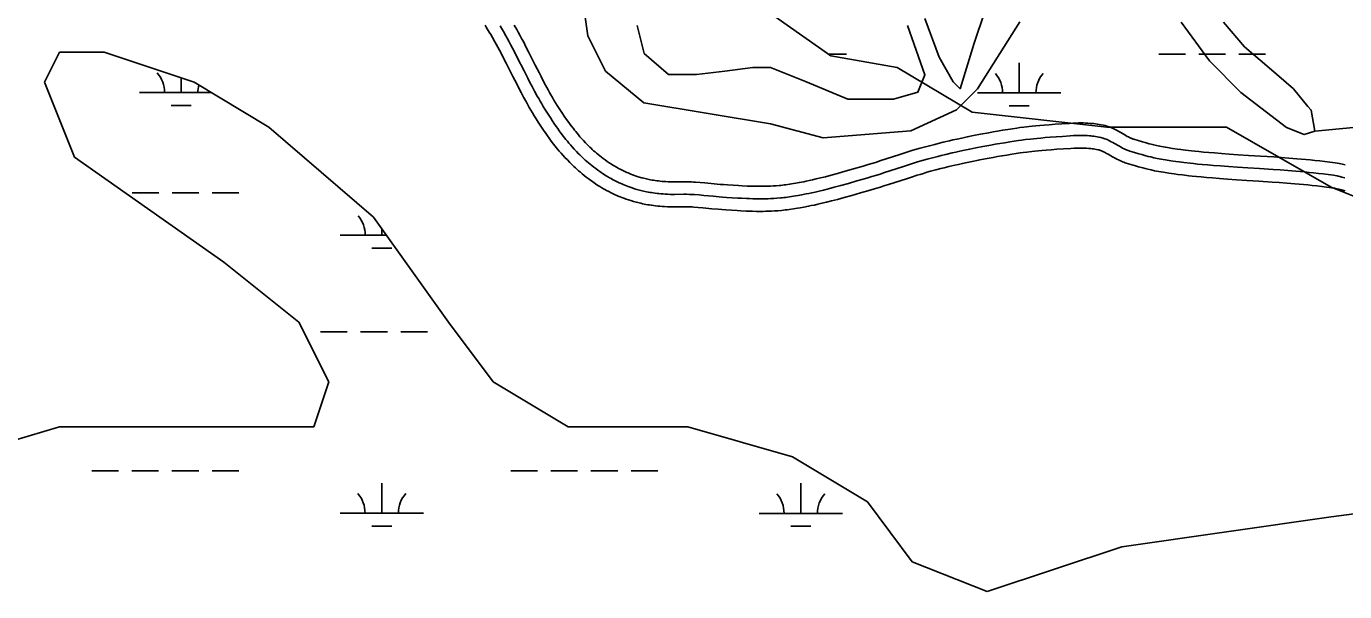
# Model space of a CAD drawing. Extents: x 3245246 to 3283090, y 806824 to 832173.
# Drawn here: x 3250231 to 3251810, y 827254 to 827931 of the extents above; entities that cross this region are included whole.
import ezdxf

# ---------------------------------------------------------------- set-up
doc = ezdxf.new("R2010")
doc.units = 0
for name, color, linetype in [('V-ROAD-CNTR', 7, 'Continuous'), ('V-TOPO-SHOR', 7, 'Continuous'), ('V-WETL-SWMP', 7, 'Continuous')]:
    doc.layers.add(name, color=color, linetype=linetype)

msp = doc.modelspace()

# ---------------------------------------------------------------- linework, layer by layer
at = {"layer": 'V-ROAD-CNTR'}
for points in [[(3250961.6, 827720.1), (3250958.4, 827720.9), (3250955.2, 827721.9), (3250952.2, 827722.8), (3250949.5, 827723.8), (3250946.9, 827724.7), (3250944.5, 827725.6), (3250942.3, 827726.5), (3250940.1, 827727.3), (3250938.2, 827728.2), (3250936.4, 827729), (3250934.6, 827729.8), (3250931.4, 827731.3), (3250928.7, 827732.7), (3250926.2, 827734), (3250924.1, 827735.2), (3250922.3, 827736.2), (3250920.6, 827737.2), (3250917.9, 827738.8), (3250915.8, 827740.2), (3250912.7, 827742.2), (3250911.1, 827743.2), (3250909.6, 827744.3), (3250906.8, 827746.3), (3250904.1, 827748.3), (3250901.6, 827750.2), (3250899.1, 827752.1), (3250896.9, 827754), (3250894.7, 827755.8), (3250892.6, 827757.6), (3250890.6, 827759.4), (3250888.7, 827761.1), (3250886.9, 827762.8), (3250885.2, 827764.4), (3250883.6, 827766), (3250882, 827767.5), (3250879.1, 827770.6), (3250876.3, 827773.4), (3250873.9, 827776.2), (3250871.6, 827778.8), (3250869.5, 827781.2), (3250867.5, 827783.5), (3250865.8, 827785.7), (3250864.1, 827787.7), (3250862.6, 827789.7), (3250859.8, 827793.3), (3250857.4, 827796.6), (3250855.4, 827799.4), (3250853.6, 827802), (3250850.5, 827806.4), (3250848.3, 827809.7), (3250846.6, 827812.3), (3250844.2, 827816), (3250841.7, 827819.9), (3250839.5, 827823.5), (3250837.4, 827826.9), (3250835.4, 827830.3), (3250833.5, 827833.6), (3250831.7, 827836.8), (3250830, 827839.9), (3250826.7, 827845.8), (3250823.8, 827851.4), (3250821, 827856.6), (3250818.5, 827861.6), (3250813.8, 827870.7), (3250805.8, 827886.6), (3250802.8, 827892.5), (3250800.2, 827897.6), (3250797.8, 827902), (3250795.8, 827905.8), (3250794, 827909.2), (3250792.4, 827912.1), (3250789.5, 827917.1), (3250787.3, 827920.9), (3250785.6, 827923.6), (3250783.1, 827927.8), (3250781.8, 827929.8), (3250780.5, 827931.9)], [(3250965.5, 827734.5), (3250962.5, 827735.4), (3250959.6, 827736.2), (3250956.9, 827737.1), (3250954.4, 827737.9), (3250952.1, 827738.8), (3250949.9, 827739.6), (3250947.9, 827740.4), (3250946, 827741.2), (3250944.2, 827741.9), (3250942.5, 827742.7), (3250941, 827743.4), (3250938.1, 827744.8), (3250935.5, 827746.1), (3250933.3, 827747.2), (3250931.4, 827748.3), (3250929.7, 827749.2), (3250928.3, 827750.1), (3250925.7, 827751.6), (3250923.8, 827752.8), (3250921, 827754.7), (3250919.6, 827755.6), (3250918.2, 827756.6), (3250915.6, 827758.5), (3250913.1, 827760.3), (3250910.8, 827762.1), (3250908.5, 827763.9), (3250906.4, 827765.6), (3250904.4, 827767.3), (3250902.5, 827768.9), (3250900.6, 827770.5), (3250898.9, 827772.1), (3250897.2, 827773.7), (3250895.6, 827775.2), (3250894.1, 827776.7), (3250892.6, 827778.1), (3250889.9, 827780.9), (3250887.3, 827783.6), (3250885, 827786.2), (3250882.9, 827788.6), (3250880.9, 827790.9), (3250879.1, 827793.1), (3250877.4, 827795.1), (3250875.9, 827797.1), (3250874.4, 827798.9), (3250871.8, 827802.4), (3250869.5, 827805.4), (3250867.6, 827808.2), (3250865.9, 827810.6), (3250862.9, 827814.8), (3250860.8, 827818), (3250859.2, 827820.5), (3250856.8, 827824.1), (3250854.4, 827827.9), (3250852.3, 827831.3), (3250850.3, 827834.6), (3250848.4, 827837.9), (3250846.5, 827841), (3250844.8, 827844.1), (3250843.1, 827847.1), (3250839.9, 827852.9), (3250837, 827858.4), (3250834.3, 827863.5), (3250831.8, 827868.4), (3250827.2, 827877.5), (3250819.2, 827893.4), (3250816.2, 827899.3), (3250813.5, 827904.5), (3250811.1, 827909), (3250809, 827913), (3250807.1, 827916.4), (3250805.4, 827919.4), (3250802.5, 827924.6), (3250800.2, 827928.5), (3250798.5, 827931.4)], [(3250969.5, 827749), (3250966.6, 827749.8), (3250964, 827750.6), (3250961.6, 827751.3), (3250959.4, 827752.1), (3250957.3, 827752.8), (3250955.3, 827753.6), (3250953.5, 827754.3), (3250951.8, 827755), (3250950.2, 827755.7), (3250948.7, 827756.3), (3250947.3, 827757), (3250944.7, 827758.2), (3250942.4, 827759.4), (3250940.5, 827760.4), (3250938.7, 827761.4), (3250937.2, 827762.2), (3250936, 827763), (3250933.6, 827764.4), (3250931.9, 827765.4), (3250929.3, 827767.1), (3250928.1, 827768), (3250926.8, 827768.9), (3250924.4, 827770.6), (3250922.1, 827772.3), (3250920, 827773.9), (3250917.9, 827775.6), (3250916, 827777.1), (3250914.1, 827778.7), (3250912.3, 827780.2), (3250910.6, 827781.7), (3250909, 827783.2), (3250907.5, 827784.6), (3250906, 827786), (3250904.6, 827787.4), (3250903.3, 827788.7), (3250900.7, 827791.3), (3250898.4, 827793.8), (3250896.2, 827796.2), (3250894.2, 827798.5), (3250892.4, 827800.6), (3250890.7, 827802.6), (3250889.1, 827804.5), (3250887.6, 827806.4), (3250886.3, 827808.1), (3250883.8, 827811.4), (3250881.6, 827814.3), (3250879.8, 827816.9), (3250878.2, 827819.1), (3250875.3, 827823.2), (3250873.3, 827826.3), (3250871.7, 827828.7), (3250869.4, 827832.2), (3250867.1, 827835.8), (3250865.1, 827839.1), (3250863.1, 827842.3), (3250861.3, 827845.5), (3250859.5, 827848.5), (3250857.8, 827851.5), (3250856.2, 827854.4), (3250853.1, 827860), (3250850.3, 827865.4), (3250847.6, 827870.4), (3250845.2, 827875.2), (3250840.6, 827884.2), (3250832.6, 827900.2), (3250829.5, 827906.2), (3250826.8, 827911.5), (3250824.3, 827916.1), (3250822.2, 827920.1), (3250820.2, 827923.6), (3250818.5, 827926.7), (3250815.5, 827932.1)], [(3251743.2, 827772.9), (3251734, 827773.6), (3251725.4, 827774.2), (3251709.2, 827775.2), (3251695.1, 827776.1), (3251682.8, 827776.9), (3251672, 827777.6), (3251662.6, 827778.3), (3251654.4, 827779), (3251647.3, 827779.6), (3251641.1, 827780.1), (3251635.6, 827780.7), (3251630.9, 827781.2), (3251626.7, 827781.6), (3251619.5, 827782.4), (3251614, 827783.1), (3251610, 827783.7), (3251603.9, 827784.5), (3251597.9, 827785.4), (3251595.4, 827785.8), (3251593, 827786.3), (3251590.9, 827786.7), (3251588.8, 827787.1), (3251584.9, 827787.9), (3251581.5, 827788.7), (3251578.5, 827789.5), (3251576, 827790.1), (3251571.3, 827791.4), (3251567.9, 827792.4), (3251562.7, 827793.9), (3251557.5, 827795.5), (3251556.7, 827795.7), (3251556, 827796), (3251555.3, 827796.3), (3251554.6, 827796.6), (3251553.9, 827796.8), (3251552.5, 827797.5), (3251551.1, 827798.2), (3251549.8, 827798.9), (3251547, 827800.5), (3251541.9, 827803.5), (3251539.8, 827804.7), (3251537.8, 827805.7), (3251536.1, 827806.7), (3251534.4, 827807.5), (3251533, 827808.2), (3251531.6, 827808.8), (3251530.4, 827809.3), (3251528.3, 827810.1), (3251526.6, 827810.7), (3251525.3, 827811.1), (3251523.3, 827811.7), (3251521.3, 827812.2), (3251518.6, 827812.7), (3251516.1, 827813.2), (3251513.8, 827813.6), (3251511.6, 827813.9), (3251509.6, 827814.1), (3251507.7, 827814.3), (3251505.9, 827814.4), (3251502.7, 827814.7), (3251499.8, 827814.8), (3251497.3, 827814.9), (3251495.1, 827814.9), (3251491.4, 827814.9), (3251488.6, 827814.8), (3251484.5, 827814.6), (3251480.5, 827814.4), (3251471.4, 827813.8), (3251463.4, 827813.3), (3251456.4, 827812.8), (3251450.3, 827812.3), (3251444.9, 827811.9), (3251440.2, 827811.4), (3251436, 827811), (3251432.4, 827810.6), (3251426, 827809.9), (3251421.2, 827809.3), (3251417.6, 827808.8), (3251412.2, 827808), (3251406.8, 827807.2), (3251400.4, 827806.1), (3251394.5, 827805.1), (3251389, 827804.1), (3251383.8, 827803.2), (3251374.1, 827801.4), (3251365.6, 827799.8)], [(3251365.5, 827799.7), (3251358.2, 827798.2), (3251351.7, 827796.9), (3251346, 827795.7), (3251341, 827794.6), (3251336.7, 827793.6), (3251329.1, 827791.8), (3251323.4, 827790.4), (3251319.1, 827789.3), (3251312.8, 827787.7), (3251306.4, 827786), (3251301.6, 827784.7), (3251297.2, 827783.4), (3251293.1, 827782.2), (3251289.3, 827781), (3251282.2, 827778.8), (3251276, 827776.8), (3251254.6, 827769.8), (3251249.3, 827768.1), (3251245.4, 827766.9), (3251239.5, 827765), (3251233.5, 827763.3), (3251221.9, 827759.9), (3251211.7, 827757), (3251202.8, 827754.5), (3251195, 827752.4), (3251188.2, 827750.6), (3251182.3, 827749.1), (3251177.2, 827747.9), (3251172.6, 827746.8), (3251168.7, 827746), (3251165.2, 827745.2), (3251162.2, 827744.6), (3251156.8, 827743.6), (3251152.9, 827742.9), (3251149.9, 827742.4), (3251145.4, 827741.6), (3251140.9, 827741), (3251138.8, 827740.7), (3251136.8, 827740.5), (3251134.8, 827740.2), (3251132.9, 827740.1), (3251129.1, 827739.7), (3251125.6, 827739.5), (3251122.3, 827739.3), (3251119.2, 827739.2), (3251116.2, 827739.2), (3251113.5, 827739.1), (3251110.9, 827739.1), (3251105.9, 827739.1), (3251101.6, 827739.2), (3251097.8, 827739.3), (3251094.5, 827739.4), (3251088.6, 827739.7), (3251084.2, 827740), (3251077.6, 827740.4), (3251070.9, 827740.8), (3251066.3, 827741.1), (3251062.2, 827741.4), (3251055, 827742.1), (3251043.9, 827743.2), (3251038.3, 827743.6), (3251032.6, 827744.1), (3251030.2, 827744.2), (3251027.9, 827744.3), (3251025.7, 827744.4), (3251021.9, 827744.5), (3251018.5, 827744.5), (3251007.4, 827744.4), (3251004.8, 827744.4), (3251002.9, 827744.4), (3251000, 827744.5), (3250997.2, 827744.7), (3250994.8, 827744.8), (3250992.6, 827745), (3250990.4, 827745.2), (3250988.3, 827745.5), (3250986.2, 827745.7), (3250984.3, 827746), (3250982.4, 827746.3), (3250980.6, 827746.6), (3250978.8, 827746.9), (3250977.1, 827747.2), (3250975.4, 827747.6), (3250973.8, 827747.9), (3250972.4, 827748.3), (3250969.2, 827749.1)], [(3251742.1, 827757.9), (3251733, 827758.6), (3251724.4, 827759.2), (3251708.3, 827760.2), (3251694.1, 827761.1), (3251681.8, 827761.9), (3251670.9, 827762.7), (3251661.5, 827763.4), (3251653.2, 827764), (3251646, 827764.6), (3251639.7, 827765.2), (3251634.1, 827765.7), (3251629.3, 827766.2), (3251625.1, 827766.7), (3251617.7, 827767.5), (3251612.1, 827768.2), (3251608, 827768.8), (3251601.8, 827769.7), (3251595.5, 827770.6), (3251592.8, 827771), (3251590.3, 827771.5), (3251587.9, 827772), (3251585.7, 827772.4), (3251581.6, 827773.3), (3251578, 827774.2), (3251574.9, 827774.9), (3251572.1, 827775.6), (3251567.3, 827777), (3251563.7, 827778), (3251558.4, 827779.5), (3251553, 827781.2), (3251551.9, 827781.5), (3251550.8, 827781.9), (3251549.7, 827782.3), (3251548.7, 827782.8), (3251547.7, 827783.2), (3251545.9, 827784.1), (3251544.2, 827784.9), (3251542.6, 827785.8), (3251539.6, 827787.5), (3251534.4, 827790.5), (3251532.5, 827791.6), (3251530.7, 827792.5), (3251529.2, 827793.3), (3251527.9, 827794), (3251526.7, 827794.6), (3251525.7, 827795), (3251524.7, 827795.4), (3251523.1, 827796), (3251521.9, 827796.5), (3251520.9, 827796.8), (3251519.5, 827797.2), (3251518, 827797.5), (3251515.8, 827798), (3251513.6, 827798.4), (3251511.6, 827798.7), (3251509.7, 827799), (3251507.9, 827799.2), (3251506.3, 827799.4), (3251504.7, 827799.5), (3251501.8, 827799.7), (3251499.3, 827799.8), (3251497, 827799.9), (3251495.1, 827799.9), (3251491.6, 827799.9), (3251489.1, 827799.8), (3251485.2, 827799.7), (3251481.4, 827799.4), (3251472.4, 827798.9), (3251464.5, 827798.3), (3251457.6, 827797.8), (3251451.5, 827797.4), (3251446.2, 827796.9), (3251441.6, 827796.5), (3251437.5, 827796.1), (3251434, 827795.7), (3251427.8, 827795), (3251423.2, 827794.4), (3251419.7, 827794), (3251414.4, 827793.2), (3251409.2, 827792.4), (3251403, 827791.3), (3251397.1, 827790.3), (3251391.6, 827789.4), (3251386.5, 827788.4), (3251376.9, 827786.7), (3251368.5, 827785)], [(3251368.5, 827785), (3251361.2, 827783.6), (3251354.8, 827782.2), (3251349.2, 827781), (3251344.3, 827779.9), (3251340.1, 827779), (3251332.6, 827777.2), (3251327, 827775.9), (3251322.8, 827774.8), (3251316.6, 827773.2), (3251310.3, 827771.5), (3251305.7, 827770.2), (3251301.5, 827769), (3251297.5, 827767.8), (3251293.7, 827766.7), (3251286.7, 827764.5), (3251280.6, 827762.5), (3251259.2, 827755.5), (3251253.9, 827753.8), (3251249.9, 827752.5), (3251243.8, 827750.7), (3251237.8, 827748.9), (3251226, 827745.5), (3251215.8, 827742.5), (3251206.8, 827740), (3251198.9, 827737.9), (3251192, 827736.1), (3251185.9, 827734.6), (3251180.6, 827733.3), (3251175.9, 827732.2), (3251171.8, 827731.3), (3251168.3, 827730.5), (3251165.1, 827729.9), (3251159.6, 827728.8), (3251155.5, 827728.1), (3251152.3, 827727.6), (3251147.6, 827726.8), (3251142.9, 827726.1), (3251140.7, 827725.8), (3251138.5, 827725.6), (3251136.3, 827725.3), (3251134.3, 827725.1), (3251130.2, 827724.8), (3251126.5, 827724.5), (3251122.9, 827724.4), (3251119.6, 827724.2), (3251116.5, 827724.2), (3251113.6, 827724.1), (3251110.9, 827724.1), (3251105.7, 827724.1), (3251101.3, 827724.2), (3251097.3, 827724.3), (3251093.9, 827724.5), (3251087.9, 827724.7), (3251083.4, 827725), (3251076.6, 827725.4), (3251069.9, 827725.8), (3251065.1, 827726.2), (3251060.9, 827726.5), (3251053.6, 827727.2), (3251042.6, 827728.2), (3251037.1, 827728.7), (3251031.6, 827729.1), (3251029.4, 827729.3), (3251027.3, 827729.4), (3251025.4, 827729.4), (3251021.7, 827729.5), (3251018.6, 827729.5), (3251007.4, 827729.4), (3251004.6, 827729.4), (3251002.6, 827729.4), (3250999.4, 827729.5), (3250996.3, 827729.7), (3250993.7, 827729.9), (3250991.2, 827730.1), (3250988.8, 827730.3), (3250986.5, 827730.6), (3250984.3, 827730.8), (3250982.1, 827731.1), (3250980, 827731.5), (3250978, 827731.8), (3250976, 827732.2), (3250974.1, 827732.5), (3250972.3, 827732.9), (3250970.5, 827733.3), (3250968.8, 827733.7), (3250965.5, 827734.5)], [(3251741, 827743), (3251731.9, 827743.6), (3251723.4, 827744.2), (3251707.3, 827745.3), (3251693.2, 827746.2), (3251680.8, 827747), (3251669.9, 827747.7), (3251660.4, 827748.4), (3251652, 827749.1), (3251644.7, 827749.7), (3251638.2, 827750.3), (3251632.6, 827750.8), (3251627.7, 827751.3), (3251623.4, 827751.8), (3251615.9, 827752.7), (3251610.2, 827753.4), (3251605.9, 827753.9), (3251599.6, 827754.8), (3251593.2, 827755.8), (3251590.3, 827756.3), (3251587.6, 827756.8), (3251585, 827757.2), (3251582.6, 827757.7), (3251578.3, 827758.7), (3251574.5, 827759.6), (3251571.2, 827760.4), (3251568.3, 827761.2), (3251563.3, 827762.5), (3251559.6, 827763.6), (3251554.1, 827765.2), (3251548.5, 827766.9), (3251547.1, 827767.3), (3251545.6, 827767.9), (3251544.2, 827768.4), (3251542.8, 827769), (3251541.6, 827769.5), (3251539.3, 827770.6), (3251537.2, 827771.6), (3251535.3, 827772.6), (3251532.1, 827774.4), (3251526.9, 827777.5), (3251525.1, 827778.5), (3251523.7, 827779.3), (3251522.4, 827780), (3251521.3, 827780.5), (3251520.4, 827780.9), (3251519.7, 827781.3), (3251519.1, 827781.5), (3251517.9, 827782), (3251517.1, 827782.3), (3251516.6, 827782.4), (3251515.7, 827782.7), (3251514.7, 827782.9), (3251512.9, 827783.3), (3251511.1, 827783.6), (3251509.4, 827783.9), (3251507.8, 827784.1), (3251506.3, 827784.3), (3251504.9, 827784.4), (3251503.6, 827784.5), (3251501, 827784.7), (3251498.7, 827784.8), (3251496.7, 827784.9), (3251495, 827784.9), (3251491.9, 827784.9), (3251489.6, 827784.8), (3251486, 827784.7), (3251482.3, 827784.5), (3251473.4, 827783.9), (3251465.5, 827783.4), (3251458.7, 827782.9), (3251452.7, 827782.4), (3251447.5, 827782), (3251443, 827781.6), (3251439.1, 827781.2), (3251435.6, 827780.8), (3251429.6, 827780.1), (3251425.1, 827779.6), (3251421.7, 827779.1), (3251416.7, 827778.4), (3251411.6, 827777.6), (3251405.5, 827776.5), (3251399.7, 827775.5), (3251394.2, 827774.6), (3251389.2, 827773.7), (3251379.7, 827771.9), (3251371.3, 827770.3)], [(3251371.5, 827770.3), (3251364.2, 827768.9), (3251357.9, 827767.5), (3251352.4, 827766.4), (3251347.6, 827765.3), (3251343.4, 827764.4), (3251336.1, 827762.6), (3251330.6, 827761.3), (3251326.5, 827760.3), (3251320.4, 827758.7), (3251314.3, 827757), (3251309.8, 827755.8), (3251305.7, 827754.6), (3251301.8, 827753.4), (3251298.2, 827752.3), (3251291.3, 827750.2), (3251285.2, 827748.2), (3251263.9, 827741.2), (3251258.4, 827739.5), (3251254.3, 827738.2), (3251248.2, 827736.3), (3251242, 827734.5), (3251230.2, 827731.1), (3251219.8, 827728.1), (3251210.7, 827725.6), (3251202.7, 827723.4), (3251195.7, 827721.5), (3251189.5, 827720), (3251184, 827718.7), (3251179.2, 827717.6), (3251175, 827716.6), (3251171.3, 827715.9), (3251168, 827715.2), (3251162.4, 827714.1), (3251158, 827713.3), (3251154.8, 827712.8), (3251149.9, 827712), (3251145, 827711.3), (3251142.6, 827710.9), (3251140.2, 827710.7), (3251137.9, 827710.4), (3251135.6, 827710.2), (3251131.4, 827709.8), (3251127.4, 827709.6), (3251123.6, 827709.4), (3251120.1, 827709.2), (3251116.8, 827709.2), (3251113.8, 827709.1), (3251110.9, 827709.1), (3251105.6, 827709.1), (3251100.9, 827709.2), (3251096.8, 827709.3), (3251093.3, 827709.5), (3251087.1, 827709.8), (3251082.5, 827710), (3251075.7, 827710.4), (3251068.9, 827710.8), (3251064, 827711.2), (3251059.6, 827711.6), (3251052.2, 827712.2), (3251041.2, 827713.3), (3251035.8, 827713.8), (3251030.5, 827714.2), (3251028.6, 827714.3), (3251026.7, 827714.4), (3251025, 827714.4), (3251021.6, 827714.5), (3251018.6, 827714.5), (3251007.4, 827714.4), (3251004.5, 827714.4), (3251002.2, 827714.4), (3250998.9, 827714.5), (3250995.4, 827714.7), (3250992.6, 827714.9), (3250989.9, 827715.1), (3250987.3, 827715.4), (3250984.7, 827715.7), (3250982.3, 827716), (3250979.9, 827716.3), (3250977.6, 827716.7), (3250975.4, 827717), (3250973.3, 827717.4), (3250971.2, 827717.8), (3250969.2, 827718.2), (3250967.2, 827718.7), (3250965.3, 827719.1), (3250961.9, 827720)], [(3251810.6, 827764.7), (3251807.8, 827765.4), (3251805.6, 827765.9), (3251803.9, 827766.2), (3251801.4, 827766.7), (3251798.9, 827767.1), (3251792.5, 827768), (3251786.3, 827768.7), (3251780.3, 827769.4), (3251774.5, 827770.1), (3251768.9, 827770.7), (3251763.5, 827771.2), (3251758.2, 827771.7), (3251753.1, 827772.1), (3251743.3, 827772.9)], [(3251810.3, 827749.3), (3251806.9, 827750.2), (3251804.4, 827750.8), (3251802.5, 827751.2), (3251801.1, 827751.5), (3251798.9, 827751.9), (3251796.8, 827752.3), (3251790.6, 827753.1), (3251784.5, 827753.9), (3251778.7, 827754.5), (3251773, 827755.2), (3251767.5, 827755.7), (3251762.1, 827756.2), (3251756.9, 827756.7), (3251751.9, 827757.2), (3251742.1, 827757.9)], [(3251810.7, 827733.6), (3251806.4, 827734.8), (3251803.3, 827735.7), (3251801, 827736.2), (3251799.4, 827736.6), (3251798.2, 827736.8), (3251796.4, 827737.1), (3251794.6, 827737.4), (3251788.6, 827738.2), (3251782.7, 827739), (3251777, 827739.6), (3251771.4, 827740.2), (3251766, 827740.8), (3251760.7, 827741.3), (3251755.6, 827741.8), (3251750.6, 827742.2), (3251740.9, 827743)]]:
    msp.add_lwpolyline(points, dxfattribs=at)
at = {"layer": 'V-TOPO-SHOR'}
for points in [[(3251421.1, 827935.8), (3251370.5, 827855.9), (3251345.3, 827830.6), (3251290.6, 827805.4), (3251185.4, 827797.1), (3251122.3, 827813.9), (3250970.9, 827839.2), (3250924.7, 827877.1), (3250903.7, 827919.2), (3250895.3, 827978.1)], [(3251307.5, 827940), (3251324.3, 827893.7), (3251341.1, 827864.3), (3251349.5, 827855.9), (3251366.4, 827910.5), (3251379, 827948.4)], [(3250962.6, 827931.8), (3250971, 827898.1), (3251000.4, 827872.8), (3251034, 827872.8), (3251067.7, 827877), (3251101.3, 827881.2), (3251122.4, 827881.2), (3251164.4, 827864.4), (3251214.9, 827843.3), (3251269.6, 827843.3), (3251299, 827851.7), (3251307.5, 827872.7), (3251286.4, 827931.6)], [(3251665, 827935.7), (3251690.2, 827906.2), (3251719.7, 827880.9), (3251749.1, 827855.7), (3251765.9, 827834.7), (3251770.1, 827830.4), (3251774.3, 827805.2), (3251761.7, 827801), (3251740.7, 827809.4), (3251686, 827851.5), (3251648.2, 827889.4), (3251614.5, 827935.7)], [(3251774.3, 827805.2), (3251887.9, 827815.7)]]:
    msp.add_lwpolyline(points, dxfattribs=at)
at = {"layer": 'V-WETL-SWMP'}
for p, q in [((3251194.6, 827895.4), (3251024.3, 828015.1)), ((3250252.8, 827863.6), (3250270.7, 827899.5)), ((3250270.7, 827899.5), (3250324.5, 827899.5)), ((3250324.5, 827899.5), (3250432, 827863.6)), ((3251191.8, 827897.4), (3251213.6, 827897.4)), ((3251274.3, 827881.5), (3251194.6, 827895.4)), ((3251587.5, 827897.2), (3251619.5, 827897.2)), ((3251635.5, 827897.2), (3251667.5, 827897.2)), ((3251683.5, 827897.1), (3251715.5, 827897.1)), ((3251363.9, 827827.7), (3251274.3, 827881.5)), ((3251420.4, 827850.8), (3251420.4, 827886.8)), ((3250288.6, 827773.9), (3250252.8, 827863.6)), ((3250416.6, 827851.3), (3250416.6, 827868.7)), ((3250432, 827863.6), (3250521.6, 827809.8)), ((3250366.6, 827851.3), (3250452.5, 827851.3)), ((3251370.4, 827850.9), (3251470.4, 827850.8)), ((3250404.6, 827835.8), (3250428.6, 827835.8)), ((3251408.4, 827835.4), (3251432.4, 827835.4)), ((3251525.2, 827809.8), (3251363.9, 827827.7)), ((3250521.6, 827809.8), (3250647.1, 827702.2)), ((3251668.6, 827809.8), (3251525.2, 827809.8)), ((3251794, 827738), (3251668.6, 827809.8)), ((3250467.8, 827648.4), (3250288.6, 827773.9)), ((3251883.6, 827702.2), (3251794, 827738)), ((3250357.7, 827731.2), (3250389.7, 827731.2)), ((3250405.7, 827731.2), (3250437.7, 827731.2)), ((3250453.7, 827731.2), (3250485.7, 827731.2)), ((3250647.1, 827702.2), (3250736.7, 827576.6)), ((3250657, 827680.4), (3250657, 827688.3)), ((3250607, 827680.4), (3250662.6, 827680.4)), ((3250645, 827664.9), (3250669, 827664.9)), ((3250557.4, 827576.6), (3250467.8, 827648.4)), ((3250593.3, 827504.9), (3250557.4, 827576.6)), ((3250583.5, 827565), (3250615.5, 827564.9)), ((3250631.5, 827564.9), (3250663.5, 827564.9)), ((3250679.5, 827564.9), (3250711.5, 827564.9)), ((3250736.7, 827576.6), (3250790.4, 827504.9)), ((3250575.4, 827451.1), (3250593.3, 827504.9)), ((3250790.4, 827504.9), (3250880, 827451.1)), ((3250091.5, 827397.3), (3250270.7, 827451.1)), ((3250270.7, 827451.1), (3250575.4, 827451.1)), ((3250880, 827451.1), (3251023.4, 827451.1)), ((3251023.4, 827451.1), (3251148.9, 827415.2)), ((3251148.9, 827415.2), (3251238.5, 827361.4)), ((3250309.5, 827398.6), (3250341.5, 827398.6)), ((3250357.5, 827398.6), (3250389.5, 827398.5)), ((3250405.5, 827398.5), (3250437.5, 827398.5)), ((3250453.5, 827398.5), (3250485.5, 827398.5)), ((3250811.4, 827398.4), (3250843.4, 827398.3)), ((3250859.4, 827398.3), (3250891.4, 827398.3)), ((3250907.4, 827398.3), (3250939.4, 827398.3)), ((3250955.4, 827398.3), (3250987.4, 827398.3)), ((3250656.8, 827347.7), (3250656.8, 827383.7)), ((3251158.7, 827347.5), (3251158.7, 827383.5)), ((3251238.5, 827361.4), (3251292.2, 827289.6)), ((3251794, 827343.5), (3251937.4, 827361.4)), ((3250606.8, 827347.7), (3250706.8, 827347.7)), ((3251108.7, 827347.5), (3251208.7, 827347.4)), ((3251543.1, 827307.6), (3251794, 827343.5)), ((3250644.8, 827332.3), (3250668.8, 827332.2)), ((3251146.7, 827332), (3251170.7, 827332)), ((3251381.8, 827253.8), (3251543.1, 827307.6)), ((3251292.2, 827289.6), (3251381.8, 827253.8))]:
    msp.add_line(p, q, dxfattribs=at)
for centre, start, end in [((3250361.3, 827851.8), 359.2032, 40.7468), ((3251365.1, 827851.3), 359.2032, 40.7468), ((3251475.6, 827851.3), 139.2032, 180.7468), ((3250471.8, 827851.7), 166.0535, 180.7468), ((3250601.7, 827680.9), 359.2032, 40.7468), ((3250601.6, 827348.2), 359.2032, 40.7468), ((3250712.1, 827348.1), 139.2032, 180.7468), ((3251103.5, 827348), 359.2032, 40.7468), ((3251214, 827347.9), 139.2032, 180.7468)]:
    msp.add_arc(centre, 35.2, start, end, dxfattribs=at)

doc.saveas('drawing.dxf')
